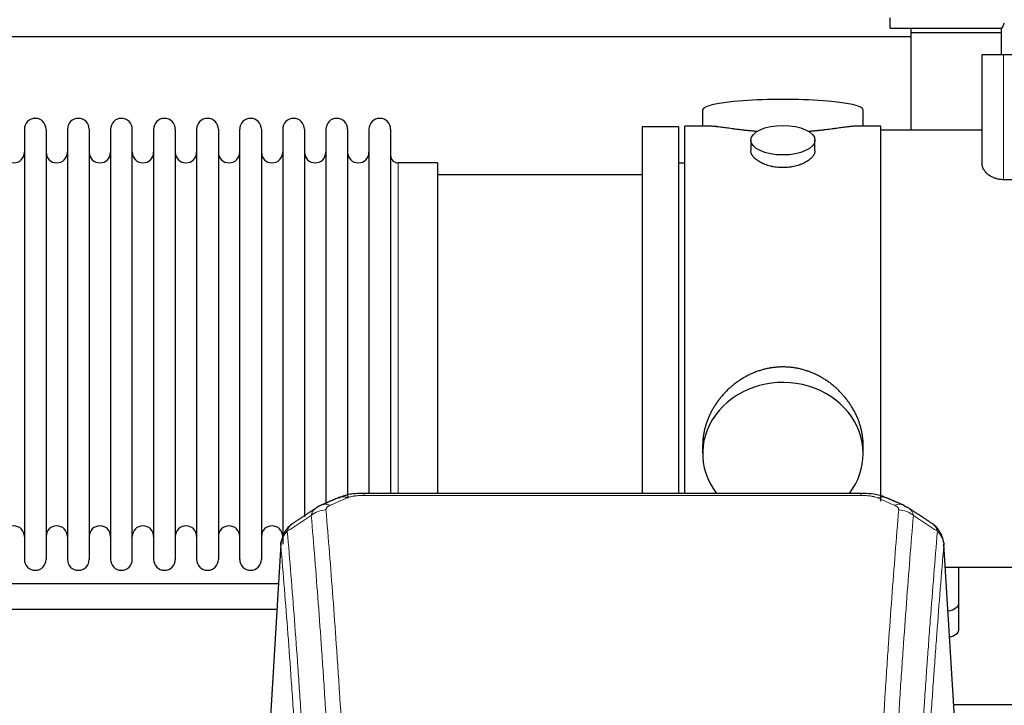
# Model space of a CAD drawing. Header units: inches. Extents: x 0 to 23760, y -13 to 16800.
# Tile 264 of 279: x 19807 to 20269, y 14013 to 14334. Entities that reach past the tile are written whole.
import ezdxf

# ---------------------------------------------------------------- set-up
doc = ezdxf.new("R2010")
doc.units = ezdxf.units.IN
doc.layers.add('1', color=7, linetype='Continuous', true_color=0xffffff)

msp = doc.modelspace()

# ---------------------------------------------------------------- linework, layer by layer
at = {"layer": '1', "color": 2, "linetype": 'Continuous', "lineweight": 25}
for p, q in [((20215.643, 14330.304), (20215.643, 14335.189)), ((20215.643, 14330.304), (20267.821, 14330.304)), ((20225.393, 14330.306), (20225.393, 14328.36)), ((20225.393, 14328.36), (20267.824, 14328.36)), ((20225.393, 14328.36), (20225.393, 14282.467)), ((20267.821, 14330.304), (20267.821, 14317.968)), ((15745.893, 14326.36), (20225.383, 14326.36)), ((20258.893, 14266.462), (20258.893, 14317.968)), ((20258.893, 14317.968), (20268.893, 14317.968)), ((20268.893, 14317.968), (20363.893, 14317.968)), ((20127.753, 14292.018), (20127.753, 14284.398)), ((20203.033, 14284.398), (20203.033, 14292.018)), ((19809.593, 14282.868), (19809.593, 14081.068)), ((19819.793, 14282.868), (19819.793, 14081.068)), ((19829.793, 14282.868), (19829.793, 14081.068)), ((19839.993, 14282.868), (19839.993, 14081.068)), ((19849.993, 14282.868), (19849.993, 14081.068)), ((19860.193, 14081.068), (19860.193, 14282.868)), ((19870.193, 14282.868), (19870.193, 14081.068)), ((19880.393, 14282.868), (19880.393, 14081.068)), ((19890.393, 14282.868), (19890.393, 14228.558)), ((19900.593, 14282.868), (19900.593, 14228.558)), ((19910.593, 14228.558), (19910.593, 14282.868)), ((19920.793, 14282.868), (19920.793, 14228.558)), ((19930.793, 14282.868), (19930.793, 14228.558)), ((19940.993, 14282.868), (19940.993, 14228.558)), ((19950.993, 14282.868), (19950.993, 14228.558)), ((19961.193, 14282.868), (19961.193, 14228.558)), ((19971.193, 14282.868), (19971.193, 14228.558)), ((19981.393, 14282.868), (19981.393, 14228.558)), ((20116.393, 14283.968), (20099.393, 14283.968)), ((20099.393, 14283.968), (20099.393, 14181.968)), ((20116.393, 14283.968), (20116.393, 14181.968)), ((20119.393, 14181.968), (20119.393, 14284.398)), ((20130.74, 14284.398), (20119.393, 14284.398)), ((20211.393, 14284.398), (20200.096, 14284.398)), ((20211.393, 14184.562), (20211.393, 14284.398)), ((20258.893, 14282.468), (20211.393, 14282.468)), ((20150.345, 14277.765), (20150.345, 14272.8)), ((20180.441, 14272.822), (20180.441, 14277.765)), ((20003.393, 14267.118), (19984.893, 14267.118)), ((20003.393, 14267.118), (20003.393, 14221.286)), ((20119.393, 14266.968), (20116.393, 14266.968)), ((20099.393, 14261.468), (20003.393, 14261.468)), ((20363.893, 14259.222), (20268.893, 14259.222)), ((19890.393, 14228.558), (19890.393, 14081.068)), ((19900.593, 14228.558), (19900.593, 14081.068)), ((19910.593, 14081.068), (19910.593, 14228.558)), ((19920.793, 14228.558), (19920.793, 14081.068)), ((19930.793, 14228.558), (19930.793, 14088.299)), ((19940.993, 14228.558), (19940.993, 14101.053)), ((19950.993, 14228.558), (19950.993, 14106.827)), ((19961.193, 14228.558), (19961.193, 14110.284)), ((19971.193, 14228.558), (19971.193, 14112.049)), ((19981.393, 14228.558), (19981.393, 14112.049)), ((20003.393, 14221.286), (20003.393, 14112.048)), ((20211.393, 14108.355), (20211.393, 14184.545)), ((20099.393, 14181.968), (20099.393, 14112.049)), ((20116.393, 14181.968), (20116.393, 14112.049)), ((20119.393, 14112.048), (20119.393, 14181.968)), ((20127.753, 14134.739), (20127.753, 14130.714)), ((20203.033, 14130.714), (20203.033, 14134.737)), ((20201.979, 14112.053), (19968.807, 14112.053)), ((19929.875, 14088.256), (19924.625, 14001.62)), ((20246.161, 14001.62), (20240.911, 14088.256)), ((20241.565, 14077.468), (20296.393, 14077.468)), ((20247.893, 14060.368), (20247.893, 14077.468)), ((20247.893, 14047.95), (20247.893, 14060.368)), ((20245.472, 14013.01), (20483.233, 14013.01))]:
    msp.add_line(p, q, dxfattribs=at)
at = {"layer": '1', "color": 110, "linetype": 'Continuous', "lineweight": 13}
for p, q in [((20268.893, 14259.222), (20268.893, 14317.968)), ((19984.893, 14267.118), (19984.893, 14221.286)), ((19984.893, 14221.286), (19984.893, 14112.048)), ((19968.807, 14112.052), (19968.807, 14111.1)), ((20201.979, 14111.1), (19968.807, 14111.1)), ((20201.979, 14112.051), (20201.979, 14111.1)), ((19929.877, 14087.634), (19924.629, 14001.044)), ((20246.157, 14001.044), (20240.909, 14087.634))]:
    msp.add_line(p, q, dxfattribs=at)
at = {"layer": '1', "color": 2, "linetype": 'Continuous', "lineweight": 25}
for centre, radius, start, end in [((19814.693, 14282.868), 5.1, 0, 180), ((19834.893, 14282.868), 5.1, 0, 180), ((19855.093, 14282.868), 5.1, 0, 180), ((19875.293, 14282.868), 5.1, 0, 180), ((19895.493, 14282.868), 5.1, 0, 180), ((19915.693, 14282.868), 5.1, 0, 180), ((19935.893, 14282.868), 5.1, 0, 180), ((19956.093, 14282.868), 5.1, 0, 180), ((19976.293, 14282.868), 5.1, 0, 180), ((19804.593, 14272.118), 5, 180, 0), ((19824.793, 14272.118), 5, 180, 0), ((19844.993, 14272.118), 5, 180, 0), ((19865.193, 14272.118), 5, 180, 0), ((19885.393, 14272.118), 5, 180, 0), ((19905.593, 14272.118), 5, 180, 0), ((19925.793, 14272.118), 5, 180, 0), ((19945.993, 14272.118), 5, 180, 0), ((19966.193, 14272.118), 5, 180, 0), ((19984.893, 14270.618), 3.5, 180, 270), ((19804.593, 14091.818), 5, 0, 180), ((19824.793, 14091.818), 5, 0, 180), ((19844.993, 14091.818), 5, 0, 180), ((19865.193, 14091.818), 5, 0, 180), ((19885.393, 14091.818), 5, 0, 180), ((19905.593, 14091.818), 5, 0, 180), ((19925.793, 14091.818), 5, 0, 180), ((19814.693, 14081.068), 5.1, 180, 0), ((19834.893, 14081.068), 5.1, 180, 0), ((19855.093, 14081.068), 5.1, 180, 0), ((19875.293, 14081.068), 5.1, 180, 0), ((19895.493, 14081.068), 5.1, 180, 0), ((19915.693, 14081.068), 5.1, 180, 0)]:
    msp.add_arc(centre, radius, start, end, dxfattribs=at)
for centre, major_axis, ratio, start_param, end_param in [((20267.821, 14476.601), (0, 146.297), 0.0524078, 3.1415927, 3.3283319), ((20165.393, 14292.018), (37.64, 0), 0.1305262, 0, 3.1415927), ((20165.393, 14130.714), (37.64, 0), 0.8870108, 0, 3.7346664), ((20165.393, 14130.714), (37.64, 0), 0.8870108, 5.6900133, 6.2831853), ((19961.048, 14100.89), (3.953, -9.186), 0.6419268, 2.5510147, 3.1418997), ((20217.746, 14097.432), (3.975, 9.176), 0.6408251, 6.1305215, 6.2828467), ((20239.893, 14060.368), (-8, 0), 0.4617486, 1.9439586, 3.1415927), ((20239.893, 14047.95), (-8, 0), 0.4617486, 2.0459273, 3.1415927)]:
    msp.add_ellipse(centre, major_axis=major_axis, ratio=ratio, start_param=start_param, end_param=end_param, dxfattribs=at)
msp.add_ellipse((20165.393, 14277.765), major_axis=(15.048, 0), ratio=0.4617486, dxfattribs=at)
at = {"layer": '1', "color": 110, "linetype": 'Continuous', "lineweight": 13}
for centre, major_axis, ratio, start_param, end_param in [((20209.738, 14100.89), (-3.953, -9.186), 0.6419268, 3.1410059, 3.7321706), ((19953.04, 14097.432), (3.975, -9.176), 0.6408251, 2.5472213, 3.141301), ((20217.746, 14097.432), (3.975, 9.176), 0.6408251, 6.2828467, 6.8775566), ((19951.068, 14095.24), (-9.964, -0.842), 0.9013977, 4.6363308, 5.3961502), ((20219.718, 14095.24), (-9.964, 0.842), 0.9013977, 4.0286278, 4.7884472)]:
    msp.add_ellipse(centre, major_axis=major_axis, ratio=ratio, start_param=start_param, end_param=end_param, dxfattribs=at)
at = {"layer": '1', "color": 2, "linetype": 'Continuous', "lineweight": 25}
for points, knots in [([(20153.521, 14281.809), (20153.519, 14281.809), (20153.516, 14281.809), (20153.44, 14281.815), (20153.366, 14281.821), (20153.219, 14281.833), (20152.998, 14281.851), (20152.193, 14281.918), (20150.897, 14282.035), (20149.215, 14282.202), (20147.578, 14282.379), (20145.985, 14282.564), (20144.435, 14282.754), (20143.431, 14282.883), (20142.813, 14282.964), (20142.69, 14282.98), (20142.445, 14283.012), (20142.08, 14283.06), (20141.721, 14283.108), (20141.012, 14283.203), (20140.088, 14283.328), (20138.766, 14283.509), (20137.508, 14283.68), (20136.314, 14283.839), (20135.56, 14283.935), (20135.011, 14284.004), (20134.741, 14284.037), (20134.476, 14284.068), (20134.301, 14284.088), (20134.215, 14284.099), (20133.785, 14284.148), (20133.125, 14284.219), (20132.216, 14284.304), (20131.389, 14284.363), (20130.752, 14284.391), (20130.396, 14284.397), (20130.273, 14284.397)], [0, 0, 0, 0, 0.0002215, 0.0002215, 0.0071429, 0.0071429, 0.0140642, 0.027907, 0.083278, 0.1386489, 0.1940199, 0.2493909, 0.3047619, 0.3601329, 0.3601329, 0.3739756, 0.3739756, 0.3878184, 0.4155039, 0.4155039, 0.4708749, 0.5262458, 0.5816168, 0.6369878, 0.6923588, 0.6923588, 0.7200443, 0.733887, 0.733887, 0.7477298, 0.7477298, 0.8031008, 0.8584718, 0.9138427, 0.9692137, 1, 1, 1, 1]), ([(20200.517, 14284.398), (20200.393, 14284.397), (20200.036, 14284.391), (20199.395, 14284.363), (20198.563, 14284.303), (20197.952, 14284.246), (20197.553, 14284.206), (20197.473, 14284.198), (20197.31, 14284.18), (20197.064, 14284.154), (20196.811, 14284.126), (20196.297, 14284.067), (20195.59, 14283.982), (20194.461, 14283.838), (20193.267, 14283.678), (20192.006, 14283.507), (20191.12, 14283.386), (20190.438, 14283.293), (20190.093, 14283.247), (20189.742, 14283.199), (20189.506, 14283.167), (20189.388, 14283.151), (20188.793, 14283.072), (20187.826, 14282.944), (20186.328, 14282.752), (20184.785, 14282.562), (20183.194, 14282.378), (20181.556, 14282.201), (20180.431, 14282.089), (20179.576, 14282.008), (20179.145, 14281.968), (20178.709, 14281.93), (20178.491, 14281.911), (20178.418, 14281.904), (20178.271, 14281.892), (20177.984, 14281.867), (20177.697, 14281.844), (20177.482, 14281.826)], [0, 0, 0, 0, 0.0313476, 0.0871263, 0.142905, 0.1986836, 0.1986836, 0.2126283, 0.2126283, 0.226573, 0.2544623, 0.2544623, 0.310241, 0.3660196, 0.4217983, 0.477577, 0.5333556, 0.5333556, 0.561245, 0.5751896, 0.5751896, 0.5891343, 0.5891343, 0.644913, 0.7006917, 0.7564703, 0.812249, 0.8680277, 0.9238063, 0.9238063, 0.9516957, 0.9656403, 0.9656403, 0.9726127, 0.9726127, 0.979585, 1, 1, 1, 1]), ([(20165.393, 14264.89), (20164.895, 14264.89), (20164.402, 14264.905), (20163.423, 14264.962), (20162.937, 14265.005), (20161.975, 14265.118), (20161.498, 14265.188), (20160.907, 14265.294), (20160.73, 14265.327), (20160.553, 14265.362), (20160.436, 14265.385), (20160.377, 14265.397), (20160.085, 14265.459), (20159.854, 14265.511), (20159.171, 14265.676), (20158.728, 14265.798), (20157.864, 14266.065), (20157.443, 14266.21), (20156.83, 14266.444), (20156.629, 14266.524), (20156.331, 14266.65), (20156.233, 14266.692), (20156.086, 14266.757), (20156.037, 14266.778), (20155.941, 14266.822), (20155.508, 14267.02), (20155.098, 14267.228), (20154.405, 14267.612), (20154.076, 14267.812), (20153.454, 14268.224), (20153.161, 14268.437), (20152.817, 14268.712), (20152.75, 14268.767), (20152.617, 14268.879), (20152.552, 14268.935), (20152.361, 14269.103), (20152.239, 14269.216), (20151.891, 14269.556), (20151.682, 14269.786), (20151.306, 14270.249), (20151.14, 14270.483), (20150.925, 14270.836), (20150.859, 14270.954), (20150.784, 14271.103), (20150.769, 14271.132), (20150.74, 14271.192), (20150.726, 14271.221), (20150.685, 14271.311), (20150.659, 14271.37), (20150.538, 14271.666), (20150.466, 14271.9), (20150.37, 14272.364), (20150.345, 14272.593), (20150.345, 14272.823), (20150.345, 14272.827), (20150.345, 14272.83)], [0, 0, 0, 0, 0.0624454, 0.0624454, 0.1248907, 0.1248907, 0.1873361, 0.1873361, 0.2029474, 0.2107531, 0.2107531, 0.2185588, 0.2185588, 0.2497814, 0.2497814, 0.3122268, 0.3122268, 0.3746722, 0.3746722, 0.4058948, 0.4058948, 0.4215062, 0.4215062, 0.4293119, 0.4293119, 0.4371175, 0.4995629, 0.4995629, 0.5620082, 0.5620082, 0.6244536, 0.6244536, 0.6400649, 0.6400649, 0.6556763, 0.6556763, 0.686899, 0.686899, 0.7493443, 0.7493443, 0.8117897, 0.8117897, 0.8430124, 0.8430124, 0.850818, 0.850818, 0.8586237, 0.8586237, 0.874235, 0.874235, 0.9366804, 0.9366804, 0.9991258, 0.9991258, 1, 1, 1, 1]), ([(20180.441, 14272.826), (20180.441, 14272.598), (20180.417, 14272.368), (20180.321, 14271.905), (20180.249, 14271.672), (20180.059, 14271.203), (20179.94, 14270.967), (20179.761, 14270.672), (20179.723, 14270.612), (20179.665, 14270.524), (20179.645, 14270.494), (20179.605, 14270.435), (20179.502, 14270.287), (20179.391, 14270.14), (20179.109, 14269.791), (20178.899, 14269.561), (20178.438, 14269.109), (20178.186, 14268.886), (20177.777, 14268.558), (20177.635, 14268.45), (20177.414, 14268.289), (20177.339, 14268.236), (20177.187, 14268.129), (20177.11, 14268.077), (20176.718, 14267.816), (20176.388, 14267.616), (20175.695, 14267.232), (20175.333, 14267.048), (20174.576, 14266.697), (20174.182, 14266.53), (20173.719, 14266.353), (20173.667, 14266.334), (20173.563, 14266.295), (20173.511, 14266.276), (20173.354, 14266.219), (20173.038, 14266.107), (20172.717, 14266.002), (20172.067, 14265.801), (20171.624, 14265.679), (20170.719, 14265.459), (20170.257, 14265.362), (20169.55, 14265.235), (20169.312, 14265.196), (20168.951, 14265.142), (20168.83, 14265.125), (20168.588, 14265.093), (20168.466, 14265.078), (20167.859, 14265.006), (20167.369, 14264.963), (20166.386, 14264.905), (20165.891, 14264.89), (20165.393, 14264.89)], [0, 0, 0, 0, 0.0621483, 0.0621483, 0.1246718, 0.1246718, 0.1871952, 0.1871952, 0.2028261, 0.2028261, 0.2106415, 0.2106415, 0.2184569, 0.2497186, 0.2497186, 0.3122421, 0.3122421, 0.3747655, 0.3747655, 0.4060273, 0.4060273, 0.4216581, 0.4216581, 0.437289, 0.437289, 0.4998124, 0.4998124, 0.5623359, 0.5623359, 0.6248593, 0.6248593, 0.6326748, 0.6326748, 0.6404902, 0.6404902, 0.656121, 0.6873828, 0.6873828, 0.7499062, 0.7499062, 0.8124297, 0.8124297, 0.8436914, 0.8436914, 0.8593222, 0.8593222, 0.8749531, 0.8749531, 0.9374766, 0.9374766, 1, 1, 1, 1]), ([(20268.893, 14259.222), (20268.53, 14259.222), (20268.166, 14259.238), (20267.711, 14259.279), (20267.62, 14259.288), (20267.439, 14259.309), (20267.348, 14259.32), (20267.079, 14259.356), (20266.901, 14259.385), (20266.374, 14259.48), (20266.031, 14259.558), (20265.528, 14259.695), (20265.362, 14259.745), (20265.116, 14259.823), (20265.034, 14259.851), (20264.873, 14259.906), (20264.793, 14259.935), (20264.398, 14260.08), (20264.094, 14260.207), (20263.511, 14260.48), (20263.231, 14260.626), (20262.929, 14260.8), (20262.896, 14260.819), (20262.829, 14260.858), (20262.796, 14260.878), (20262.698, 14260.937), (20262.503, 14261.057), (20262.317, 14261.181), (20261.955, 14261.432), (20261.727, 14261.604), (20261.297, 14261.96), (20261.094, 14262.142), (20260.857, 14262.376), (20260.81, 14262.423), (20260.718, 14262.518), (20260.583, 14262.66), (20260.456, 14262.803), (20260.212, 14263.092), (20260.062, 14263.286), (20259.791, 14263.678), (20259.668, 14263.875), (20259.503, 14264.174), (20259.452, 14264.274), (20259.379, 14264.424), (20259.344, 14264.499), (20259.311, 14264.575), (20259.289, 14264.625), (20259.279, 14264.65), (20259.185, 14264.877), (20259.115, 14265.078), (20259.005, 14265.477), (20258.921, 14265.874), (20258.893, 14266.267), (20258.893, 14266.462)], [0, 0, 0, 0, 0.0625, 0.0625, 0.078125, 0.078125, 0.09375, 0.09375, 0.125, 0.125, 0.1875, 0.1875, 0.21875, 0.21875, 0.234375, 0.234375, 0.25, 0.25, 0.3125, 0.3125, 0.375, 0.375, 0.3828125, 0.3828125, 0.390625, 0.390625, 0.40625, 0.4375, 0.4375, 0.5, 0.5, 0.5625, 0.5625, 0.578125, 0.578125, 0.59375, 0.625, 0.625, 0.6875, 0.6875, 0.75, 0.75, 0.78125, 0.78125, 0.796875, 0.8046875, 0.8046875, 0.8125, 0.8125, 0.875, 0.875, 0.9375, 1, 1, 1, 1]), ([(20203.033, 14134.701), (20203.032, 14135.234), (20203.017, 14135.77), (20202.972, 14136.589), (20202.949, 14136.939), (20202.918, 14137.29), (20202.906, 14137.431), (20202.899, 14137.501), (20202.879, 14137.713), (20202.807, 14138.416), (20202.634, 14139.68), (20202.313, 14141.357), (20201.905, 14143.027), (20201.409, 14144.688), (20200.825, 14146.342), (20200.377, 14147.438), (20200.079, 14148.121), (20200.018, 14148.258), (20199.895, 14148.53), (20199.708, 14148.937), (20199.514, 14149.341), (20199.116, 14150.144), (20198.56, 14151.203), (20197.652, 14152.755), (20196.669, 14154.27), (20195.612, 14155.747), (20194.858, 14156.706), (20194.273, 14157.416), (20194.075, 14157.651), (20193.773, 14158.001), (20193.672, 14158.117), (20193.467, 14158.348), (20192.954, 14158.923), (20192.003, 14159.928), (20190.678, 14161.207), (20189.297, 14162.424), (20187.86, 14163.578), (20186.365, 14164.668), (20185.33, 14165.351), (20184.539, 14165.847), (20184.272, 14166.009), (20183.936, 14166.208), (20183.869, 14166.248), (20183.734, 14166.327), (20183.532, 14166.444), (20182.786, 14166.869), (20181.551, 14167.522), (20179.871, 14168.309), (20178.158, 14169.011), (20176.412, 14169.627), (20174.632, 14170.155), (20173.423, 14170.448), (20172.507, 14170.644), (20172.201, 14170.705), (20171.815, 14170.777), (20171.738, 14170.791), (20171.584, 14170.819), (20171.352, 14170.86), (20170.503, 14171.002), (20169.114, 14171.186), (20167.26, 14171.333), (20165.407, 14171.383), (20163.552, 14171.335), (20161.698, 14171.189), (20160.461, 14171.025), (20159.688, 14170.902), (20159.533, 14170.877), (20159.224, 14170.823), (20158.761, 14170.74), (20158.301, 14170.648), (20157.386, 14170.453), (20156.176, 14170.161), (20154.394, 14169.634), (20152.643, 14169.017), (20150.923, 14168.313), (20149.797, 14167.786), (20148.96, 14167.368), (20148.682, 14167.226), (20148.337, 14167.043), (20148.199, 14166.969), (20147.924, 14166.82), (20147.173, 14166.404), (20145.97, 14165.691), (20144.422, 14164.669), (20142.929, 14163.58), (20141.489, 14162.424), (20140.103, 14161.203), (20139.214, 14160.345), (20138.725, 14159.85), (20138.67, 14159.794), (20138.562, 14159.684), (20138.508, 14159.628), (20138.347, 14159.461), (20138.027, 14159.126), (20137.713, 14158.787), (20137.096, 14158.103), (20136.298, 14157.177), (20135.172, 14155.745), (20134.118, 14154.272), (20133.136, 14152.758), (20132.226, 14151.205), (20131.669, 14150.142), (20131.336, 14149.469), (20131.27, 14149.334), (20131.14, 14149.064), (20130.948, 14148.658), (20130.764, 14148.251), (20130.408, 14147.436), (20129.962, 14146.345), (20129.38, 14144.697), (20128.885, 14143.04), (20128.476, 14141.373), (20128.155, 14139.696), (20128, 14138.571), (20127.923, 14137.867), (20127.908, 14137.726), (20127.881, 14137.444), (20127.843, 14137.023), (20127.814, 14136.603), (20127.769, 14135.778), (20127.754, 14135.235), (20127.753, 14134.696)], [0, 0, 0, 0, 0.0151373, 0.0151373, 0.0229562, 0.0249109, 0.0249109, 0.0268656, 0.0268656, 0.030775, 0.0464127, 0.0620504, 0.0776881, 0.0933258, 0.1089635, 0.1246012, 0.1246012, 0.1285107, 0.1285107, 0.1324201, 0.1402389, 0.1402389, 0.1558766, 0.1715144, 0.1871521, 0.2027898, 0.2184275, 0.2184275, 0.2262463, 0.2262463, 0.2301558, 0.2301558, 0.2340652, 0.2497029, 0.2653406, 0.2809783, 0.296616, 0.3122537, 0.3278914, 0.3278914, 0.3357103, 0.3357103, 0.337665, 0.337665, 0.3396197, 0.3435291, 0.3591668, 0.3748045, 0.3904422, 0.4060799, 0.4217176, 0.4373554, 0.4373554, 0.4451742, 0.4451742, 0.4471289, 0.4471289, 0.4490836, 0.4529931, 0.4686308, 0.4842685, 0.4999062, 0.5155439, 0.5311816, 0.5468193, 0.5468193, 0.5507287, 0.5507287, 0.5546381, 0.562457, 0.562457, 0.5780947, 0.5937324, 0.6093701, 0.6250078, 0.6406455, 0.6406455, 0.6484644, 0.6484644, 0.6504191, 0.6523738, 0.6562832, 0.6719209, 0.6875586, 0.7031963, 0.7188341, 0.7344718, 0.7501095, 0.7501095, 0.7520642, 0.7520642, 0.7540189, 0.7540189, 0.7579283, 0.7657472, 0.7657472, 0.7813849, 0.7970226, 0.8126603, 0.828298, 0.8439357, 0.8595734, 0.8595734, 0.8634828, 0.8634828, 0.8673923, 0.8752111, 0.8752111, 0.8908488, 0.9064865, 0.9221242, 0.9377619, 0.9533996, 0.9690373, 0.9690373, 0.9729468, 0.9729468, 0.9768562, 0.984675, 0.984675, 1, 1, 1, 1]), ([(19970.106, 14112.036), (19968.879, 14112.077), (19965.532, 14112.001), (19960.991, 14111.606), (19958.147, 14110.354), (19957.195, 14109.84)], [0, 0, 0, 0, 0.2689022, 0.746869, 1, 1, 1, 1]), ([(20213.635, 14109.963), (20213.126, 14110.234), (20211.031, 14111.217), (20207.063, 14111.865), (20203.63, 14112.012), (20201.976, 14111.935)], [0, 0, 0, 0, 0.1499654, 0.6035607, 1, 1, 1, 1]), ([(20222.569, 14106.115), (20222.859, 14105.999), (20223.136, 14105.875), (20223.465, 14105.706), (20223.53, 14105.672), (20223.658, 14105.602), (20223.721, 14105.567), (20223.908, 14105.458), (20224.028, 14105.384), (20224.148, 14105.305), (20224.151, 14105.303), (20224.154, 14105.301)], [0, 0, 0, 0, 0.496586, 0.496586, 0.6207325, 0.6207325, 0.744879, 0.744879, 0.9931719, 0.9931719, 1, 1, 1, 1]), ([(19934.818, 14097.444), (19934.298, 14097.071), (19933.241, 14096.162), (19931.877, 14094.379), (19930.824, 14092.224), (19930.408, 14090.698), (19930.273, 14089.924)], [0, 0, 0, 0, 0.2123708, 0.4683651, 0.7393635, 1, 1, 1, 1]), ([(20240.827, 14088.917), (20240.715, 14089.867), (20240.272, 14091.706), (20238.98, 14094.321), (20237.298, 14096.419), (20236.008, 14097.462), (20235.386, 14097.882)], [0, 0, 0, 0, 0.2790385, 0.5536712, 0.8024065, 1, 1, 1, 1]), ([(19929.877, 14087.634), (19929.876, 14087.645), (19929.875, 14087.669), (19929.873, 14087.704), (19929.871, 14087.739), (19929.87, 14087.774), (19929.869, 14087.809), (19929.868, 14087.844), (19929.867, 14087.879), (19929.867, 14087.914), (19929.867, 14087.949), (19929.867, 14087.984), (19929.867, 14088.018), (19929.867, 14088.053), (19929.868, 14088.087), (19929.869, 14088.122), (19929.87, 14088.156), (19929.872, 14088.191), (19929.874, 14088.225), (19929.875, 14088.259), (19929.878, 14088.294), (19929.88, 14088.328), (19929.883, 14088.362), (19929.885, 14088.396), (19929.888, 14088.43), (19929.892, 14088.464), (19929.895, 14088.498), (19929.899, 14088.531), (19929.903, 14088.565), (19929.907, 14088.599), (19929.912, 14088.632), (19929.916, 14088.666), (19929.921, 14088.699), (19929.926, 14088.733), (19929.932, 14088.766), (19929.937, 14088.8), (19929.943, 14088.833), (19929.949, 14088.866), (19929.955, 14088.899), (19929.962, 14088.932), (19929.969, 14088.965), (19929.976, 14088.998), (19929.983, 14089.031), (19929.99, 14089.064), (19929.998, 14089.096), (19930.006, 14089.129), (19930.014, 14089.161), (19930.022, 14089.194), (19930.03, 14089.226), (19930.039, 14089.259), (19930.048, 14089.291), (19930.057, 14089.323), (19930.066, 14089.355), (19930.076, 14089.388), (19930.086, 14089.42), (19930.096, 14089.451), (19930.106, 14089.483), (19930.116, 14089.515), (19930.127, 14089.547), (19930.138, 14089.579), (19930.149, 14089.61), (19930.16, 14089.642), (19930.172, 14089.673), (19930.184, 14089.704), (19930.194, 14089.731), (19930.2, 14089.746), (19930.202, 14089.751)], [0, 0, 0, 0, 0.0160287, 0.0320483, 0.0480589, 0.0640604, 0.080053, 0.0960364, 0.1120109, 0.1279763, 0.1439327, 0.1598801, 0.1758184, 0.1917478, 0.2076681, 0.2235794, 0.2394817, 0.255375, 0.2712593, 0.2871346, 0.3030009, 0.3188582, 0.3347065, 0.3505458, 0.3663762, 0.3821975, 0.3980099, 0.4138133, 0.4296077, 0.4453931, 0.4611696, 0.4769371, 0.4926957, 0.5084453, 0.5241859, 0.5399176, 0.5556403, 0.5713541, 0.5870589, 0.6027548, 0.6184418, 0.6341198, 0.6497889, 0.6654491, 0.6811003, 0.6967426, 0.712376, 0.7280004, 0.743616, 0.7592226, 0.7748203, 0.7904091, 0.8059891, 0.8215601, 0.8371222, 0.8526754, 0.8682197, 0.8837552, 0.8992817, 0.9147994, 0.9303082, 0.9458081, 0.9612991, 0.9767813, 0.9922546, 1, 1, 1, 1]), ([(20240.826, 14088.924), (20240.837, 14088.867), (20240.892, 14088.559), (20240.92, 14088.222), (20240.919, 14087.916), (20240.918, 14087.846), (20240.916, 14087.775), (20240.913, 14087.705), (20240.91, 14087.657), (20240.909, 14087.634)], [0, 0, 0, 0, 0.135601, 0.730798, 0.7844814, 0.8382432, 0.8920836, 0.9460025, 1, 1, 1, 1]), ([(19928.724, 14069.678), (19928.351, 14069.678), (19911.054, 14069.678), (19879.361, 14069.678), (19836.171, 14069.678), (19799.915, 14069.678), (19751.319, 14069.678), (19714.593, 14069.678), (19687.858, 14069.678)], [0, 0, 0, 0, 0.0046477, 0.2154344, 0.3947442, 0.542577, 0.6670075, 1, 1, 1, 1]), ([(19687.858, 14057.678), (19693.225, 14057.678), (19709.593, 14057.678), (19740.273, 14057.678), (19783.24, 14057.678), (19836.202, 14057.678), (19885.577, 14057.678), (19917.297, 14057.678), (19928.022, 14057.678)], [0, 0, 0, 0, 0.0670487, 0.2044512, 0.3832401, 0.6037671, 0.8660322, 1, 1, 1, 1])]:
    msp.add_open_spline(points, degree=3, knots=knots, dxfattribs=at)
for points, degree in [([(19957.095, 14110.072), (19949.065, 14106.603)], 1), ([(20221.721, 14106.608), (20217.705, 14108.35), (20213.691, 14110.068)], 2), ([(19946.674, 14105.33), (19941.045, 14101.608), (19935.423, 14097.898)], 2), ([(19949.095, 14106.537), (19947.733, 14106.233), (19946.744, 14105.303)], 2), ([(20235.363, 14097.897), (20229.749, 14101.603), (20224.126, 14105.321)], 2)]:
    msp.add_open_spline(points, degree=degree, dxfattribs=at)
at = {"layer": '1', "color": 110, "linetype": 'Continuous', "lineweight": 13}
for points in [[(19961.048, 14109.933), (19958.379, 14108.779), (19955.709, 14107.622), (19953.04, 14106.461)], [(20217.746, 14106.461), (20215.076, 14107.622), (20212.407, 14108.779), (20209.738, 14109.933)], [(19944.184, 14101.67), (19940.432, 14099.194), (19936.681, 14096.721), (19932.932, 14094.25)], [(20237.853, 14094.25), (20234.105, 14096.721), (20230.354, 14099.194), (20226.602, 14101.67)]]:
    msp.add_open_spline(points, degree=3, dxfattribs=at)
for points, knots in [([(19961.048, 14109.933), (19961.174, 14109.987), (19961.304, 14110.039), (19961.505, 14110.114), (19961.573, 14110.139), (19961.711, 14110.187), (19961.781, 14110.21), (19962.133, 14110.325), (19962.427, 14110.407), (19963.038, 14110.557), (19963.354, 14110.625), (19963.761, 14110.7), (19963.843, 14110.715), (19964.008, 14110.743), (19964.091, 14110.757), (19964.339, 14110.797), (19964.505, 14110.821), (19965.006, 14110.889), (19965.344, 14110.928), (19966.023, 14110.992), (19966.366, 14111.019), (19967.055, 14111.06), (19967.403, 14111.075), (19968.101, 14111.095), (19968.453, 14111.1), (19968.807, 14111.1)], [0, 0, 0, 0, 0.0625, 0.0625, 0.09375, 0.09375, 0.125, 0.125, 0.25, 0.25, 0.375, 0.375, 0.40625, 0.40625, 0.4375, 0.4375, 0.5, 0.5, 0.625, 0.625, 0.75, 0.75, 0.875, 0.875, 1, 1, 1, 1]), ([(20201.979, 14111.1), (20202.333, 14111.1), (20202.686, 14111.095), (20203.127, 14111.082), (20203.215, 14111.079), (20203.392, 14111.073), (20203.48, 14111.07), (20203.743, 14111.058), (20203.918, 14111.049), (20204.44, 14111.017), (20204.785, 14110.991), (20205.467, 14110.925), (20205.805, 14110.886), (20206.472, 14110.795), (20206.802, 14110.742), (20207.168, 14110.674), (20207.209, 14110.666), (20207.289, 14110.65), (20207.41, 14110.627), (20207.687, 14110.569), (20207.919, 14110.516), (20208.374, 14110.403), (20208.665, 14110.321), (20209.222, 14110.14), (20209.487, 14110.041), (20209.738, 14109.933)], [0, 0, 0, 0, 0.125, 0.125, 0.15625, 0.15625, 0.1875, 0.1875, 0.25, 0.25, 0.375, 0.375, 0.5, 0.5, 0.625, 0.625, 0.640625, 0.640625, 0.65625, 0.6875, 0.75, 0.75, 0.875, 0.875, 1, 1, 1, 1]), ([(19944.184, 14101.67), (19944.221, 14101.915), (19944.274, 14102.153), (19944.362, 14102.444), (19944.381, 14102.502), (19944.42, 14102.617), (19944.441, 14102.674), (19944.507, 14102.843), (19944.555, 14102.955), (19944.711, 14103.283), (19944.953, 14103.705), (19945.261, 14104.096), (19945.517, 14104.379), (19945.629, 14104.494), (19945.747, 14104.606), (19945.795, 14104.651), (19945.819, 14104.673), (19945.893, 14104.739), (19945.943, 14104.783), (19946.197, 14104.997), (19946.415, 14105.159), (19946.656, 14105.317), (19946.665, 14105.323), (19946.674, 14105.329)], [0, 0, 0, 0, 0.1656246, 0.1656246, 0.2070308, 0.2070308, 0.2484369, 0.2484369, 0.3312492, 0.3312492, 0.4968738, 0.6624984, 0.6624984, 0.7453108, 0.7660138, 0.7660138, 0.7867169, 0.7867169, 0.8281231, 0.8281231, 0.9937477, 0.9937477, 1, 1, 1, 1]), ([(19951.068, 14104.259), (19951.059, 14104.362), (19951.061, 14104.464), (19951.078, 14104.591), (19951.083, 14104.616), (19951.092, 14104.667), (19951.098, 14104.693), (19951.117, 14104.769), (19951.132, 14104.819), (19951.188, 14104.969), (19951.236, 14105.068), (19951.357, 14105.262), (19951.429, 14105.358), (19951.555, 14105.499), (19951.6, 14105.546), (19951.672, 14105.616), (19951.697, 14105.639), (19951.748, 14105.685), (19951.775, 14105.708), (19951.909, 14105.821), (19952.027, 14105.908), (19952.283, 14106.076), (19952.421, 14106.157), (19952.716, 14106.314), (19952.873, 14106.389), (19953.04, 14106.461)], [0, 0, 0, 0, 0.125, 0.125, 0.15625, 0.15625, 0.1875, 0.1875, 0.25, 0.25, 0.375, 0.375, 0.5, 0.5, 0.5625, 0.5625, 0.59375, 0.59375, 0.625, 0.625, 0.75, 0.75, 0.875, 0.875, 1, 1, 1, 1]), ([(20217.746, 14106.461), (20217.913, 14106.389), (20218.071, 14106.313), (20218.257, 14106.214), (20218.293, 14106.194), (20218.366, 14106.154), (20218.401, 14106.134), (20218.506, 14106.072), (20218.573, 14106.03), (20218.765, 14105.903), (20218.999, 14105.729), (20219.19, 14105.546), (20219.316, 14105.404), (20219.355, 14105.356), (20219.41, 14105.284), (20219.427, 14105.259), (20219.461, 14105.211), (20219.477, 14105.186), (20219.552, 14105.063), (20219.6, 14104.964), (20219.673, 14104.765), (20219.698, 14104.665), (20219.725, 14104.463), (20219.727, 14104.362), (20219.718, 14104.259)], [0, 0, 0, 0, 0.125, 0.125, 0.15625, 0.15625, 0.1875, 0.1875, 0.25, 0.25, 0.375, 0.5, 0.5, 0.5625, 0.5625, 0.59375, 0.59375, 0.625, 0.625, 0.75, 0.75, 0.875, 0.875, 1, 1, 1, 1]), ([(20224.154, 14105.301), (20224.384, 14105.15), (20224.815, 14104.828), (20225.185, 14104.472), (20225.441, 14104.189), (20225.522, 14104.093), (20225.638, 14103.945), (20225.676, 14103.895), (20225.749, 14103.795), (20225.785, 14103.744), (20225.958, 14103.488), (20226.078, 14103.276), (20226.285, 14102.84), (20226.459, 14102.39), (20226.565, 14101.915), (20226.602, 14101.67)], [0, 0, 0, 0, 0.1647526, 0.331802, 0.331802, 0.4153268, 0.4153268, 0.4570892, 0.4570892, 0.4988515, 0.4988515, 0.665901, 0.665901, 0.8329505, 1, 1, 1, 1]), ([(19956.158, 13919.232), (19955.72, 13927.8), (19954.829, 13944.699), (19953.907, 13961.122), (19953.204, 13973.26), (19952.968, 13977.277), (19952.491, 13985.25), (19952.251, 13989.207), (19951.525, 14000.988), (19951.033, 14008.721), (19950.408, 14018.234), (19950.283, 14020.129), (19950.031, 14023.903), (19949.653, 14029.541), (19949.27, 14035.109), (19948.498, 14046.15), (19947.454, 14060.623), (19945.845, 14081.583), (19944.742, 14095.058), (19944.184, 14101.67)], [0, 0, 0, 0, 0.125, 0.25, 0.25, 0.3125, 0.3125, 0.375, 0.375, 0.5, 0.5, 0.53125, 0.53125, 0.5625, 0.625, 0.625, 0.75, 0.875, 1, 1, 1, 1]), ([(19951.068, 14104.259), (19951.625, 14097.64), (19952.726, 14084.149), (19954.333, 14063.165), (19955.376, 14048.676), (19956.146, 14037.621), (19956.529, 14032.047), (19956.907, 14026.403), (19957.158, 14022.624), (19957.284, 14020.727), (19957.907, 14011.203), (19958.398, 14003.461), (19959.124, 13991.666), (19959.364, 13987.704), (19959.839, 13979.721), (19960.075, 13975.7), (19960.777, 13963.547), (19961.698, 13947.105), (19962.588, 13930.187), (19963.026, 13921.608)], [0, 0, 0, 0, 0.125, 0.25, 0.375, 0.375, 0.4375, 0.46875, 0.46875, 0.5, 0.5, 0.625, 0.625, 0.6875, 0.6875, 0.75, 0.75, 0.875, 1, 1, 1, 1]), ([(20207.76, 13921.608), (20208.198, 13930.187), (20209.088, 13947.105), (20210.009, 13963.547), (20210.711, 13975.7), (20210.947, 13979.721), (20211.422, 13987.704), (20211.662, 13991.666), (20212.388, 14003.461), (20212.879, 14011.203), (20213.502, 14020.727), (20213.628, 14022.624), (20213.879, 14026.403), (20214.257, 14032.047), (20214.64, 14037.621), (20215.41, 14048.676), (20216.453, 14063.165), (20218.06, 14084.149), (20219.161, 14097.64), (20219.718, 14104.259)], [0, 0, 0, 0, 0.125, 0.25, 0.25, 0.3125, 0.3125, 0.375, 0.375, 0.5, 0.5, 0.53125, 0.53125, 0.5625, 0.625, 0.625, 0.75, 0.875, 1, 1, 1, 1]), ([(20226.602, 14101.67), (20226.044, 14095.058), (20224.941, 14081.583), (20223.332, 14060.623), (20222.288, 14046.15), (20221.516, 14035.109), (20221.133, 14029.541), (20220.755, 14023.903), (20220.503, 14020.129), (20220.378, 14018.234), (20219.753, 14008.721), (20219.261, 14000.988), (20218.535, 13989.207), (20218.295, 13985.25), (20217.818, 13977.277), (20217.582, 13973.26), (20216.879, 13961.122), (20215.957, 13944.699), (20215.066, 13927.8), (20214.628, 13919.232)], [0, 0, 0, 0, 0.125, 0.25, 0.375, 0.375, 0.4375, 0.46875, 0.46875, 0.5, 0.5, 0.625, 0.625, 0.6875, 0.6875, 0.75, 0.75, 0.875, 1, 1, 1, 1]), ([(19932.932, 14094.25), (19933.061, 14094.774), (19933.24, 14095.264), (19933.696, 14096.162), (19933.974, 14096.57), (19934.462, 14097.117), (19934.636, 14097.288), (19935.002, 14097.602), (19935.193, 14097.745), (19935.394, 14097.878)], [0, 0, 0, 0, 0.335226, 0.335226, 0.6704519, 0.6704519, 0.8380649, 0.8380649, 1, 1, 1, 1]), ([(20235.393, 14097.877), (20235.594, 14097.745), (20235.784, 14097.601), (20236.15, 14097.288), (20236.324, 14097.117), (20236.812, 14096.57), (20237.09, 14096.162), (20237.546, 14095.264), (20237.725, 14094.774), (20237.853, 14094.25)], [0, 0, 0, 0, 0.1617419, 0.1617419, 0.3293935, 0.3293935, 0.6646968, 0.6646968, 1, 1, 1, 1]), ([(19929.877, 14087.634), (19929.907, 14088.24), (19929.997, 14088.845), (19930.22, 14089.738), (19930.308, 14090.033), (19930.514, 14090.615), (19930.632, 14090.903), (19930.893, 14091.467), (19931.037, 14091.744), (19931.351, 14092.285), (19931.521, 14092.549), (19931.885, 14093.063), (19932.079, 14093.312), (19932.49, 14093.794), (19932.706, 14094.027), (19932.932, 14094.25)], [0, 0, 0, 0, 0.25, 0.25, 0.375, 0.375, 0.5, 0.5, 0.625, 0.625, 0.75, 0.75, 0.875, 0.875, 1, 1, 1, 1]), ([(19932.932, 14094.25), (19933.504, 14087.559), (19934.631, 14073.916), (19936.277, 14052.675), (19937.343, 14037.995), (19938.131, 14026.792), (19938.523, 14021.142), (19938.974, 14014.464), (19939.167, 14011.584), (19939.295, 14009.661), (19939.359, 14008.696), (19939.677, 14003.867), (19940.057, 13998.023), (19940.495, 13991.123), (19940.681, 13988.148), (19940.806, 13986.161), (19940.867, 13985.165), (19941.424, 13976.187), (19942.396, 13959.98), (19943.807, 13934.927), (19944.716, 13917.731), (19945.162, 13909.009)], [0, 0, 0, 0, 0.125, 0.25, 0.375, 0.375, 0.4375, 0.46875, 0.484375, 0.484375, 0.5, 0.5, 0.5625, 0.59375, 0.609375, 0.609375, 0.625, 0.625, 0.75, 0.875, 1, 1, 1, 1]), ([(20225.624, 13909.009), (20225.68, 13910.1), (20225.736, 13911.188), (20225.848, 13913.361), (20226.016, 13916.614), (20226.412, 13924.164), (20226.756, 13930.566), (20227.449, 13943.275), (20228.389, 13959.973), (20229.848, 13984.274), (20230.852, 13999.979), (20231.426, 14008.673), (20231.49, 14009.637), (20231.618, 14011.561), (20231.81, 14014.441), (20232.262, 14021.12), (20232.653, 14026.772), (20232.982, 14031.443), (20233.048, 14032.375), (20233.18, 14034.235), (20233.378, 14037.019), (20233.843, 14043.473), (20234.246, 14048.931), (20235.057, 14059.75), (20236.154, 14073.915), (20237.282, 14087.559), (20237.853, 14094.25)], [0, 0, 0, 0, 0.015625, 0.015625, 0.03125, 0.0625, 0.125, 0.125, 0.25, 0.375, 0.5, 0.5, 0.515625, 0.515625, 0.53125, 0.5625, 0.625, 0.625, 0.640625, 0.640625, 0.65625, 0.6875, 0.75, 0.75, 0.875, 1, 1, 1, 1]), ([(20237.853, 14094.25), (20238.08, 14094.027), (20238.296, 14093.794), (20238.706, 14093.312), (20238.901, 14093.063), (20239.265, 14092.549), (20239.435, 14092.285), (20239.749, 14091.744), (20239.893, 14091.467), (20240.154, 14090.903), (20240.272, 14090.615), (20240.478, 14090.033), (20240.566, 14089.738), (20240.789, 14088.845), (20240.879, 14088.24), (20240.909, 14087.634)], [0, 0, 0, 0, 0.125, 0.125, 0.25, 0.25, 0.375, 0.375, 0.5, 0.5, 0.625, 0.625, 0.75, 0.75, 1, 1, 1, 1]), ([(19942.072, 13902.948), (19941.627, 13911.642), (19940.722, 13928.784), (19939.315, 13953.758), (19938.345, 13969.916), (19937.79, 13978.866), (19937.728, 13979.859), (19937.605, 13981.84), (19937.419, 13984.806), (19936.982, 13991.685), (19936.603, 13997.511), (19936.285, 14002.326), (19936.222, 14003.288), (19936.094, 14005.206), (19935.902, 14008.077), (19935.452, 14014.735), (19935.062, 14020.368), (19934.276, 14031.539), (19933.212, 14046.175), (19931.571, 14067.357), (19930.447, 14080.961), (19929.877, 14087.634)], [0, 0, 0, 0, 0.125, 0.25, 0.375, 0.375, 0.390625, 0.390625, 0.40625, 0.4375, 0.5, 0.5, 0.515625, 0.515625, 0.53125, 0.5625, 0.625, 0.625, 0.75, 0.875, 1, 1, 1, 1]), ([(20240.909, 14087.634), (20240.339, 14080.961), (20239.215, 14067.355), (20238.12, 14053.23), (20237.311, 14042.442), (20236.909, 14037), (20236.446, 14030.565), (20236.248, 14027.789), (20236.116, 14025.934), (20236.051, 14025.005), (20235.723, 14020.348), (20235.333, 14014.712), (20234.882, 14008.053), (20234.69, 14005.182), (20234.563, 14003.263), (20234.499, 14002.302), (20233.927, 13993.634), (20232.925, 13977.977), (20231.471, 13953.75), (20230.064, 13928.782), (20229.159, 13911.642), (20228.714, 13902.948)], [0, 0, 0, 0, 0.125, 0.25, 0.25, 0.3125, 0.34375, 0.359375, 0.359375, 0.375, 0.375, 0.4375, 0.46875, 0.484375, 0.484375, 0.5, 0.5, 0.625, 0.75, 0.875, 1, 1, 1, 1])]:
    msp.add_open_spline(points, degree=3, knots=knots, dxfattribs=at)

doc.saveas('drawing.dxf')
